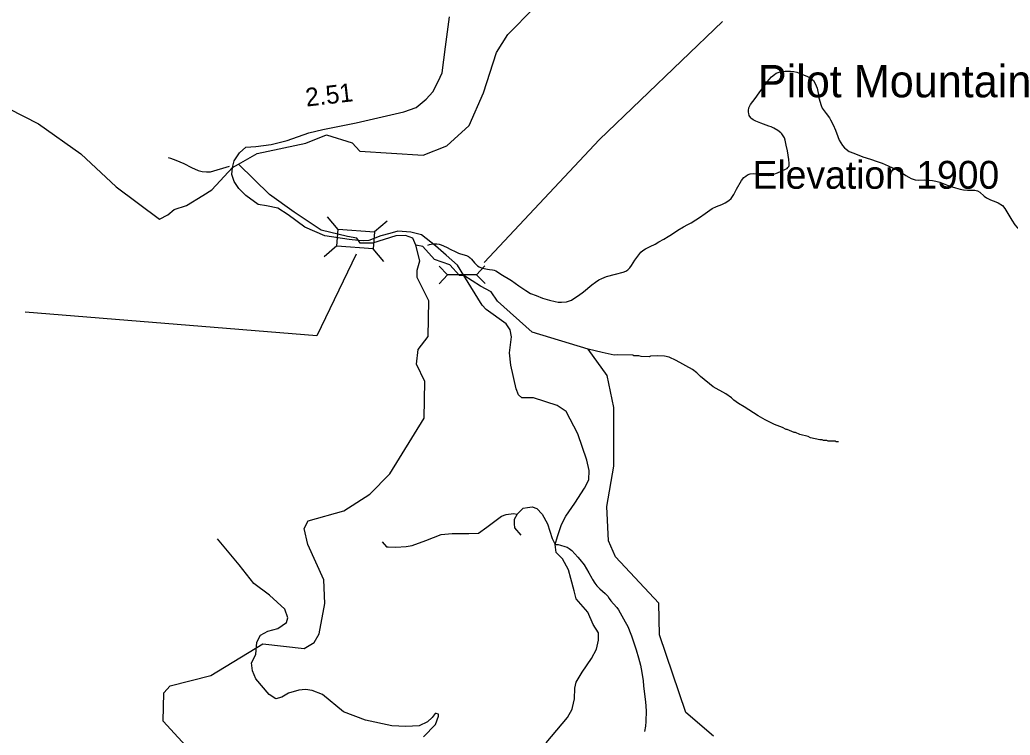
# Model space of a CAD drawing. Extents: x 1248224 to 1454986, y 825081 to 985870.
# Drawn here: x 1381479 to 1388229, y 856212 to 861086 of the extents above; entities that cross this region are included whole.
import ezdxf

# ---------------------------------------------------------------- set-up
doc = ezdxf.new("R2010")
doc.units = 0
for name, color, linetype in [('Exist Geographical Mountain Summit Elevation Number Label', 7, 'Continuous'), ('Exist Geographical Mountain Summit Label', 7, 'Continuous'), ('Exist Hydrographic Creek Single Shore', 7, 'Continuous'), ('Exist Hydrographic Misc Water Feature', 7, 'Continuous'), ('Exist Road Non-System Type 51', 7, 'Continuous'), ('Exist Road Secondary Mileage Hundredths English Label', 7, 'Continuous'), ('Exist Road Secondary Structure Pipe CELL', 7, 'Continuous'), ('Exist Road Secondary Structure Pipe Number Label', 7, 'Continuous'), ('Exist Road Secondary Structure Standard Bridge CELL', 7, 'Continuous'), ('Exist Road Secondary Structure Standard Bridge Number Label', 7, 'Continuous'), ('Exist Road Secondary Type 51 Attributed', 7, 'Continuous')]:
    doc.layers.add(name, color=color, linetype=linetype)

msp = doc.modelspace()

# ---------------------------------------------------------------- linework, layer by layer
at = {"layer": 'Exist Hydrographic Creek Single Shore'}
for points in [[(1382928.4, 860079.3), (1382968.8, 860101.9), (1383095.6, 860174.7), (1383427.9, 860245.8), (1383568.6, 860303.1), (1383744.9, 860248.9), (1383797.4, 860191.7), (1384228.9, 860164.9), (1384388.8, 860227.3), (1384541.9, 860365.3), (1384638.9, 860590), (1384727.9, 860863.9), (1384804.9, 860987), (1384983.9, 861167.3)], [(1381400.8, 860481.1), (1381606.8, 860378.4), (1381894.9, 860172.5), (1382136.2, 859949.1), (1382431.4, 859728.3), (1382488, 859756.9), (1382531.3, 859794.1), (1382614.8, 859821.9), (1382726.1, 859890), (1382787.9, 859927.1), (1382928.4, 860079.3)], [(1383787.1, 859583.2), (1383777, 859597.8), (1383711.5, 859610.4), (1383532.1, 859652.2), (1383349.1, 859775.5), (1383180.6, 859896.2), (1382968.8, 860101.9)], [(1384178.3, 859550.1), (1384156.7, 859598), (1384108.8, 859616.6), (1384042.3, 859613.5), (1383883.6, 859563.8), (1383798.6, 859565.4), (1383787.1, 859583.2)], [(1382659.8, 856086.3), (1382456.8, 856307.1), (1382460.8, 856500.7), (1382502.9, 856549), (1382779.9, 856619), (1383134.8, 856835.1), (1383417.9, 856803.1), (1383484.9, 856844.4), (1383519.9, 856902.9), (1383556.9, 857108.9), (1383551.9, 857269.9), (1383440.9, 857511.8), (1383417.9, 857620.6), (1383443.9, 857672.6), (1383686.8, 857739.9), (1383864.9, 857854.5), (1384000.9, 857992.9), (1384233.9, 858372.3), (1384238.9, 858621.8), (1384182.9, 858741), (1384193.9, 858839.3), (1384261.9, 858929.8), (1384266.9, 859172.6), (1384186.9, 859331.8), (1384187.9, 859381.1), (1384204.7, 859445.1), (1384178.3, 859550.1)], [(1384504.8, 859345), (1384476.1, 859344.9), (1384409.6, 859416), (1384304.5, 859453.1), (1384225.7, 859541.3), (1384178.3, 859550.1)], [(1386206.9, 856205.3), (1386018, 856366.7), (1385837.9, 856895.6), (1385833.9, 857112.3), (1385539.9, 857426.9), (1385491.9, 857536.2), (1385479.9, 857769.5), (1385527.9, 858044.2), (1385527.9, 858444.8), (1385481.9, 858662.4), (1385352.9, 858842.2), (1384970.9, 858958.3), (1384733.9, 859169.8), (1384691, 859233.5), (1384618.3, 859270.6), (1384504.8, 859345)]]:
    msp.add_lwpolyline(points, dxfattribs=at)
at = {"layer": 'Exist Hydrographic Misc Water Feature'}
msp.add_lwpolyline([(1387059.4, 858210.3), (1387043.4, 858210.7), (1387035.5, 858214.9), (1386987.5, 858216.1), (1386979.6, 858220.3), (1386955.6, 858220.9), (1386947.7, 858225.1), (1386931.7, 858225.5), (1386868.1, 858239.1), (1386852.3, 858247.5), (1386796.5, 858260.9), (1386764.8, 858273.6), (1386756.8, 858273.8), (1386709.4, 858295), (1386701.4, 858295.2), (1386677.7, 858307.8), (1386622.1, 858329.2), (1386558.9, 858360.8), (1386511.5, 858388), (1386417, 858450.3), (1386377.5, 858471.3), (1386346, 858494.1), (1386330.4, 858510.4), (1386291.1, 858537.4), (1386204.1, 858585.6), (1386117.8, 858655.7), (1386094.4, 858680.3), (1386062.9, 858703.1), (1385952.4, 858765.8), (1385904.9, 858787), (1385873.1, 858795.8), (1385825.1, 858797), (1385777, 858794.2), (1385768.9, 858790.4), (1385712.9, 858791.8), (1385697, 858796.2), (1385665, 858797), (1385657.1, 858801.2), (1385553.2, 858803.7), (1385529.1, 858800.4), (1385449.1, 858820.7), (1385352.9, 858842.2)], dxfattribs=at)
at = {"layer": 'Exist Road Non-System Type 51'}
for points in [[(1386720.5, 860087.8), (1386722.6, 860093.8), (1386722.9, 860107.8), (1386719.4, 860133.8), (1386710.6, 860194.1), (1386703.3, 860232.2), (1386696, 860266.4), (1386690.4, 860282.5), (1386682.6, 860296.7), (1386672.9, 860308.9), (1386665, 860317.1), (1386645.3, 860331.5), (1386617.6, 860348), (1386599.8, 860356.4), (1386583.9, 860362.7), (1386530.3, 860381.8), (1386494.5, 860396.5), (1386476.7, 860404.9), (1386468.8, 860411.1), (1386462.9, 860417.2), (1386455.1, 860427.3), (1386451.2, 860433.4), (1386449.3, 860437.5), (1386447.5, 860445.5), (1386445.8, 860459.5), (1386446, 860469.5), (1386448.3, 860487.5), (1386458.8, 860509.3), (1386475.2, 860531), (1386491.6, 860550.7), (1386518.4, 860588.2), (1386543.1, 860623.7), (1386559.5, 860643.4), (1386574, 860665.1), (1386586.3, 860680.9), (1386602.7, 860698.5), (1386623, 860714.1), (1386635.2, 860721.9), (1386661.4, 860731.4), (1386681.5, 860735), (1386695.5, 860736.7), (1386731.5, 860736), (1386755.5, 860733.5), (1386775.4, 860729.1), (1386809.2, 860716.4), (1386846.8, 860699.6), (1386868.6, 860689.2), (1386880.5, 860680.9), (1386888.3, 860672.8), (1386899.9, 860652.5), (1386913.3, 860620.2), (1386918.8, 860598.1), (1386922.4, 860578), (1386926, 860555.9), (1386941, 860503.6), (1386948.6, 860485.5), (1386960.2, 860467.2), (1386975.9, 860448.9), (1386997.3, 860418.4), (1387005, 860404.3), (1387022.4, 860371.9), (1387037.6, 860335.6), (1387054.7, 860291.2), (1387064.3, 860267), (1387085.5, 860230.5), (1387099.2, 860214.3), (1387111, 860204), (1387132.7, 860189.6), (1387162.5, 860177), (1387224.1, 860153.7), (1387277.8, 860136.6), (1387321.5, 860121.7), (1387357.3, 860109), (1387397, 860092.2), (1387460.4, 860062.9), (1387488.1, 860046.3), (1387517.7, 860025.7), (1387539.4, 860013.3), (1387553.3, 860005), (1387581.1, 859996.4), (1387605.1, 859994), (1387647.1, 859995.1), (1387677.2, 859994.5), (1387699.1, 859992.1), (1387723, 859987.6), (1387748.9, 859981.1), (1387818.4, 859953.6), (1387856.2, 859940.9), (1387888, 859932.2), (1387910, 859927.8), (1387937.9, 859925.2), (1387961.9, 859924.7), (1387988, 859926.2), (1388005.9, 859921.9), (1388021.7, 859911.5), (1388051.2, 859884.9), (1388067, 859874.6), (1388094.7, 859860), (1388132.4, 859845.3), (1388148.3, 859838.9)], [(1382491.1, 860148.9), (1382507, 860144.5), (1382542.8, 860129.8), (1382596.3, 860106.7), (1382649.8, 860079.6), (1382695.4, 860058.7), (1382721.3, 860052.2), (1382751.3, 860049.6), (1382779.3, 860051), (1382908.2, 860088.4)], [(1384260, 859550.4), (1384270.2, 859554.7), (1384282.3, 859558.5), (1384298.4, 859560.2), (1384320.4, 859559.7), (1384336.3, 859557.4), (1384350.3, 859553.1), (1384387.9, 859536.4), (1384415.7, 859521.8), (1384445.4, 859507.2), (1384459.3, 859500.9), (1384469.2, 859496.7), (1384483.1, 859492.4), (1384522.9, 859479.6), (1384536.8, 859473.3), (1384542.7, 859469.2), (1384548.6, 859465.1), (1384558.4, 859454.9), (1384577.9, 859430.5), (1384591.6, 859416.2), (1384599.5, 859410), (1384609.4, 859403.8), (1384629.3, 859395.4), (1384643.2, 859391.1), (1384667.1, 859386.7), (1384681.1, 859384.4), (1384701, 859382), (1384711, 859379.8), (1384722.9, 859375.5), (1384734.8, 859369.3), (1384758.5, 859352.8), (1384829.6, 859309.3), (1384881, 859274.3), (1384928.3, 859241.3), (1384960, 859222.7), (1384997.7, 859207.9), (1385041.4, 859191), (1385089.1, 859176.1), (1385127, 859167.3), (1385148.9, 859162.8), (1385170.9, 859162.4), (1385205, 859165.7), (1385219.1, 859169.4), (1385239.2, 859177), (1385255.4, 859186.7), (1385285.9, 859208.1), (1385320.4, 859233.4), (1385377.4, 859280.3), (1385401.8, 859299.8), (1385426.1, 859315.4), (1385446.3, 859325), (1385478.6, 859338.3), (1385539, 859353.1), (1385591.2, 859366.1), (1385609.4, 859373.7), (1385623.6, 859383.4), (1385635.9, 859397.2), (1385648.2, 859413), (1385671, 859448.5), (1385712.1, 859503.7), (1385726.3, 859515.4), (1385744.6, 859527.1), (1385774.9, 859542.5), (1385809.2, 859557.8), (1385833.6, 859573.3), (1385868, 859592.6), (1385898.3, 859610), (1385920.6, 859623.6), (1385963.2, 859652.8), (1386001.7, 859676), (1386032.1, 859691.4), (1386054.3, 859703), (1386086.8, 859724.3), (1386111.1, 859739.8), (1386149.7, 859767.1), (1386182.1, 859790.4), (1386198.3, 859800.1), (1386226.6, 859813.6), (1386263, 859828.8), (1386287.2, 859840.4), (1386311.5, 859855.9), (1386327.8, 859869.6), (1386346.4, 859897.2), (1386363.1, 859932.9), (1386398.3, 859992.2), (1386414.7, 860011.9), (1386426.9, 860021.7), (1386439.1, 860029.4), (1386457.3, 860037.1), (1386479.3, 860038.6), (1386533.2, 860033.5), (1386557.2, 860029), (1386581.1, 860026.6), (1386601.2, 860028.2), (1386619.3, 860033.8), (1386643.5, 860043.3), (1386698, 860068.2), (1386708.2, 860074), (1386714.3, 860079.9), (1386720.5, 860087.8)], [(1388148.3, 859838.9), (1388176, 859822.4), (1388193.6, 859800), (1388240, 859721), (1388261.4, 859690.6), (1388277, 859672.3), (1388314.3, 859635.5), (1388328.2, 859629.2), (1388348.1, 859622.8), (1388376, 859620.2), (1388410.1, 859621.6), (1388448.2, 859626.8), (1388484.3, 859630.1), (1388522.4, 859631.3), (1388564.3, 859626.5), (1388588.2, 859620), (1388627.8, 859599.2), (1388659.5, 859584.5), (1388695.3, 859571.8), (1388733.2, 859569), (1388767.4, 859574.3), (1388801.7, 859589.7), (1388832.1, 859607.1)], [(1383949.1, 857530.6), (1383978.3, 857496.4), (1383990.5, 857496.4), (1384041.7, 857494), (1384112.4, 857498.9), (1384153.8, 857503.8), (1384246.4, 857537.9), (1384351.1, 857579.3), (1384426.7, 857586.7), (1384538.7, 857586.7), (1384604.5, 857589.1), (1384663, 857630.6), (1384762.9, 857703.7), (1384794.6, 857715.9), (1384843.3, 857723.2), (1384867.7, 857718.3), (1384848.2, 857681.8), (1384848.2, 857652.5), (1384850.6, 857625.7), (1384894.5, 857574.5)], [(1384867.7, 857718.3), (1384909.1, 857759.8), (1384938.3, 857764.7), (1384970, 857767.1), (1385001.7, 857757.3), (1385038.2, 857718.3), (1385074.8, 857652.5), (1385106.5, 857552.5), (1385128.2, 857510.4)], [(1384230.4, 856199.9), (1384311.7, 856285.9), (1384332.6, 856341.6), (1384332.6, 856355.5), (1384316.3, 856360.2), (1384309.4, 856360.2), (1384288.5, 856332.3), (1384258.3, 856302.1), (1384200.3, 856276.6), (1384109.7, 856271.9), (1384014.6, 856276.6), (1383835.9, 856313.7), (1383685, 856371.8), (1383541.1, 856490.3), (1383471.5, 856515.8), (1383425.1, 856522.8), (1383381, 856518.1), (1383311.3, 856499.5), (1383264.9, 856471.7), (1383223.1, 856460.1), (1383179, 856490.3), (1383088.5, 856597.1), (1383063.9, 856649.8), (1383056.9, 856705.5), (1383087.1, 856761.3), (1383094.1, 856844.9), (1383119.6, 856893.7), (1383168.4, 856921.5), (1383238, 856940.1), (1383296, 856979.6), (1383305.3, 857012.1), (1383284.4, 857070.2), (1383180, 857165.4), (1383073.2, 857246.7), (1382973.4, 857372.1), (1382827.4, 857549.7)], [(1385128.2, 857510.4), (1385147.6, 857510.9), (1385163.6, 857507.6), (1385193.4, 857498.9), (1385209.3, 857492.6), (1385223.2, 857484.3), (1385240.9, 857470), (1385262.4, 857447.5), (1385282, 857425.1), (1385295.7, 857408.8), (1385325, 857372.2), (1385357.9, 857319.5), (1385377.2, 857283.1), (1385383, 857273), (1385398.5, 857248.7), (1385412.2, 857230.4), (1385431.8, 857210), (1385469.1, 857177.2), (1385486.8, 857158.8), (1385496.5, 857144.6), (1385508.2, 857128.4), (1385525.8, 857108), (1385547.2, 857081.6), (1385558.9, 857065.3), (1385570.5, 857045.1), (1385593.7, 857004.6), (1385624.6, 856947.9), (1385634.1, 856923.7), (1385647.4, 856889.5), (1385666.4, 856835), (1385679.6, 856794.8), (1385696.4, 856738.4), (1385709.5, 856690.1), (1385718.5, 856639.9), (1385727.3, 856583.7), (1385730.7, 856549.6), (1385737.5, 856491.4), (1385744.4, 856439.2), (1385747.2, 856377.1), (1385745.7, 856305.1), (1385743.1, 856273.2), (1385736.4, 856237.3)]]:
    msp.add_lwpolyline(points, dxfattribs=at)
at = {"layer": 'Exist Road Secondary Structure Pipe CELL'}
for p, q in [((1384336.6, 859408.4), (1384394.2, 859348.2)), ((1384649.5, 859410.3), (1384592.6, 859349.4)), ((1384337.3, 859287.4), (1384394.2, 859348.2)), ((1384592.6, 859349.4), (1384394.2, 859348.2)), ((1384650.3, 859289.3), (1384592.6, 859349.4))]:
    msp.add_line(p, q, dxfattribs=at)
at = {"layer": 'Exist Road Secondary Structure Pipe Number Label'}
msp.add_lwpolyline([(1384643.8, 859432.5), (1385429.4, 860271.8), (1386268.7, 861075.3)], dxfattribs=at)
at = {"layer": 'Exist Road Secondary Structure Standard Bridge CELL'}
for p, q in [((1383649.2, 859658.5), (1383575.8, 859744.7)), ((1383982.6, 859714.3), (1383896.4, 859640.8)), ((1383640.2, 859545.7), (1383554, 859472.3)), ((1383960.6, 859439.3), (1383887.2, 859525.4))]:
    msp.add_line(p, q, dxfattribs=at)
msp.add_lwpolyline([(1383887.2, 859525.4), (1383640.1, 859545.2), (1383649.3, 859660.6), (1383896.4, 859640.8)], close=True, dxfattribs=at)
at = {"layer": 'Exist Road Secondary Structure Standard Bridge Number Label'}
msp.add_lwpolyline([(1383770.7, 859489.3), (1383502.2, 858934.3), (1381515.1, 859095.4)], dxfattribs=at)
at = {"layer": 'Exist Road Secondary Type 51 Attributed'}
for points in [[(1382928.4, 860079.3), (1382939.3, 860124.9), (1382976.4, 860180.5), (1383019.7, 860217.7), (1383087.7, 860223.9), (1383192.8, 860236.2), (1383301, 860264.1), (1383449.4, 860316.7), (1383545.3, 860338.3), (1383771, 860384.8), (1384095.7, 860458.7), (1384180.2, 860490), (1384249.1, 860546.4), (1384292.9, 860596.5), (1384330.4, 860665.4), (1384358.6, 860724.9), (1384380.5, 860903.4), (1384408.4, 861106)], [(1383787.1, 859583.2), (1383724.7, 859589.5), (1383558.8, 859614.6), (1383421.1, 859674.1), (1383308.5, 859758.6), (1383236.5, 859802.5), (1383161.4, 859818.1), (1383103.3, 859828.1), (1383018.3, 859888.4), (1382971.9, 859936.4), (1382939.4, 859985.9), (1382923.9, 860032.3), (1382928.4, 860079.3)], [(1384504.8, 859345), (1384461.7, 859415.4), (1384385, 859483), (1384313.1, 859545.7), (1384216, 859620.8), (1384143, 859640.7), (1384054.8, 859645.3), (1384000.7, 859631.4), (1383940.6, 859614.6), (1383856.9, 859581.9), (1383818.6, 859580.1), (1383787.1, 859583.2)], [(1385246.6, 856401.6), (1385259.4, 856460.8), (1385262.6, 856532.8), (1385271.9, 856573.5), (1385312.6, 856641.1), (1385375.2, 856735.1), (1385409.6, 856797.8), (1385422.1, 856860.4), (1385422.1, 856910.5), (1385387.7, 856966.9), (1385350.1, 857051.4), (1385271.9, 857142.3), (1385256.2, 857195.5), (1385234.3, 857280.1), (1385218.7, 857339.6), (1385178.2, 857413.3), (1385134.4, 857457.2), (1385128.2, 857510.4), (1385143.8, 857566.8), (1385172, 857648.2), (1385200.2, 857704.6), (1385262.7, 857792.3), (1385328.5, 857895.6), (1385356.6, 857952), (1385359.8, 858014.7), (1385343.5, 858087.2), (1385281.6, 858264.4), (1385203.3, 858417.8), (1385140.7, 858458.6), (1384981.1, 858511.8), (1384899.7, 858511.8), (1384877.8, 858530.6), (1384862.2, 858571.3), (1384824.7, 858732.6), (1384815.4, 858817.2), (1384831, 858926.8), (1384821.6, 858973.8), (1384793.4, 859014.5), (1384657.9, 859112.8), (1384630, 859141.4), (1384504.8, 859345)], [(1385065.4, 856160.1), (1385212.5, 856332.4), (1385243.8, 856388.7), (1385246.6, 856401.6)]]:
    msp.add_lwpolyline(points, dxfattribs=at)

# ---------------------------------------------------------------- texts
at = {"layer": 'Exist Geographical Mountain Summit Elevation Number Label'}
msp.add_text('Elevation 1900', height=190, dxfattribs=at).set_placement((1386473.2, 859935.4))
at = {"layer": 'Exist Geographical Mountain Summit Label'}
msp.add_text('Pilot Mountain', height=220, dxfattribs=at).set_placement((1386509.1, 860558.5))
at = {"layer": 'Exist Road Secondary Mileage Hundredths English Label'}
msp.add_text('2.51', height=125, rotation=6.58688, dxfattribs=at).set_placement((1383432.5, 860494.9))

doc.saveas('drawing.dxf')
